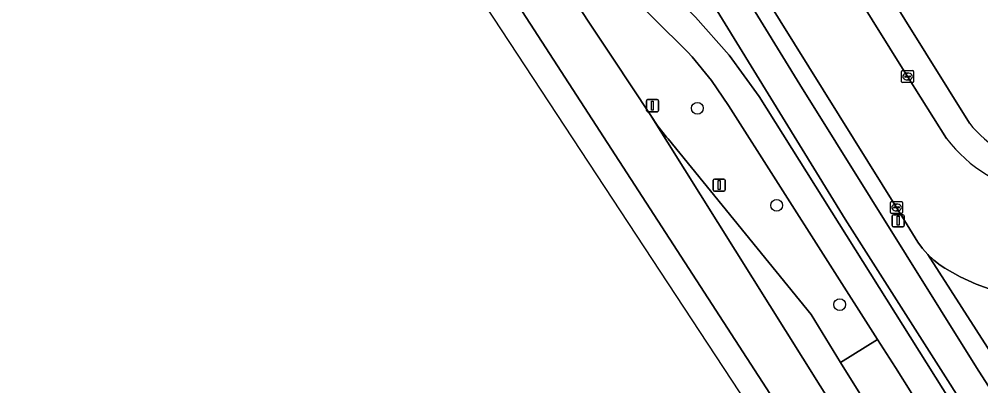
# Model space of a CAD drawing. Extents: x 158835 to 160077, y 386387 to 387778.
# Drawn here: x 159046.4 to 159126.2, y 386783.6 to 386814 of the extents above; entities that cross this region are included whole.
import ezdxf

# ---------------------------------------------------------------- set-up
doc = ezdxf.new("R2010")
doc.units = 0
for name, color, linetype in [('IMGEO_Berm_groen', 7, 'Continuous'), ('IMGEO_Boom', 7, 'Continuous'), ('IMGEO_Fietspad_gesloten', 7, 'Continuous'), ('IMGEO_Groenvoorziening', 7, 'Continuous'), ('IMGEO_Kolk', 7, 'Continuous'), ('IMGEO_Lichtmast', 7, 'Continuous'), ('IMGEO_OVBaan_open', 7, 'Continuous'), ('IMGEO_Rijbaan_lokaal_open', 7, 'Continuous'), ('IMGEO_Rijbaan_regionaal_gesloten', 7, 'Continuous'), ('IMGEO_Verkeersbordpaal', 7, 'Continuous'), ('IMGEO_Voetpad_open', 7, 'Continuous'), ('IMGEO_Waterloop', 7, 'Continuous')]:
    doc.layers.add(name, color=color, linetype=linetype)

msp = doc.modelspace()

# ---------------------------------------------------------------- linework, layer by layer
at = {"layer": 'IMGEO_Berm_groen'}
for points in [[(159096.401, 386906.705), (159091.296, 386914.922), (159067.709, 386900.255), (159067.552, 386900.158), (159076.413, 386885.966), (159075.363, 386885.31), (159125.228, 386805.37)], [(159051.929, 386888.316), (159072.053, 386856.336), (159079.753, 386844.002), (159082.8, 386839.159), (159089.683, 386828.15), (159091.461, 386825.74), (159093.442, 386823.227), (159095.249, 386821.212), (159101.304, 386815.324), (159102.451, 386814.209), (159102.504, 386814.154), (159105.291, 386810.988), (159107.784, 386807.586), (159123.016, 386783.333), (159143.952, 386750)], [(159128.6, 386783.846), (159121.784, 386794.465), (159121.337, 386794.968), (159120.937, 386795.51), (159119.183, 386798.375), (159108.33, 386815.791), (159097.471, 386833.198), (159086.653, 386850.613), (159075.251, 386868.876), (159065.997, 386883.711)], [(159071.557, 386846.971), (159095.09, 386811.591), (159095.71, 386810.659), (159098.75, 386806.078), (159099.38, 386805.116), (159100.094, 386804.215), (159100.237, 386804.053), (159112.1, 386789.508), (159114.527, 386785.535), (159117.605, 386787.425), (159105.251, 386806.829), (159103.824, 386808.91), (159102.217, 386810.854), (159101.834, 386811.269), (159099.079, 386814.018)], [(159094.529, 386835.632), (159111.158, 386808.568), (159125.822, 386785.104), (159143.899, 386756.959)], [(159145.585, 386749.058), (159142.998, 386752.528), (159130.596, 386772.739), (159123.625, 386783.72), (159114.93, 386797.418), (159092.196, 386834.408)]]:
    msp.add_lwpolyline(points, dxfattribs=at)
msp.add_arc((159132.697, 386811.246), 9.503, 218.19118, 303.24637, dxfattribs=at)
at = {"layer": 'IMGEO_Boom'}
for centre in [(159102.66, 386806.6), (159109.239, 386798.551), (159114.47, 386790.323)]:
    msp.add_circle(centre, 0.489, dxfattribs=at)
at = {"layer": 'IMGEO_Fietspad_gesloten'}
for points in [[(159143.952, 386750), (159123.016, 386783.333), (159107.784, 386807.586), (159105.291, 386810.988), (159102.504, 386814.154), (159102.451, 386814.209), (159101.304, 386815.324), (159095.249, 386821.212), (159093.442, 386823.227), (159091.461, 386825.74), (159089.683, 386828.15), (159082.8, 386839.159), (159079.753, 386844.002), (159072.053, 386856.336), (159051.929, 386888.316)], [(159050.784, 386886.396), (159070.38, 386855.242), (159081.168, 386838.156), (159087.914, 386827.34), (159089.294, 386824.866), (159090.889, 386822.524), (159092.687, 386820.335), (159093.62, 386819.341), (159096.324, 386816.766), (159099.079, 386814.018), (159101.834, 386811.269), (159102.217, 386810.854), (159103.824, 386808.91), (159105.251, 386806.829), (159117.605, 386787.425), (159119.088, 386785.097), (159120.445, 386782.966), (159121.265, 386781.617), (159125.349, 386775.064), (159128.77, 386769.613)]]:
    msp.add_lwpolyline(points, dxfattribs=at)
at = {"layer": 'IMGEO_Groenvoorziening'}
msp.add_lwpolyline([(159129.323, 386791.054), (159129.11, 386791.079), (159128.597, 386791.175), (159127.174, 386791.531), (159125.788, 386792.014), (159124.451, 386792.618), (159123.173, 386793.339), (159122.804, 386793.587), (159122.274, 386794.003), (159121.784, 386794.465), (159128.6, 386783.846), (159132.359, 386786.196)], close=True, dxfattribs=at)
at = {"layer": 'IMGEO_Kolk'}
for p, q in [((159119.596, 386808.801), (159119.596, 386809.653)), ((159119.671, 386809.727), (159120.523, 386809.727)), ((159119.855, 386809.221), (159119.855, 386809.233)), ((159120.293, 386809.184), (159119.895, 386809.184)), ((159119.898, 386809.27), (159120.296, 386809.27)), ((159120.084, 386809.507), (159120.109, 386809.507)), ((159120.339, 386809.233), (159120.339, 386809.221)), ((159120.597, 386809.653), (159120.597, 386808.801)), ((159120.523, 386808.727), (159119.671, 386808.727)), ((159120.107, 386808.947), (159120.082, 386808.947)), ((159118.681, 386797.948), (159118.681, 386798.8)), ((159118.756, 386798.874), (159119.608, 386798.874)), ((159119.169, 386798.654), (159119.194, 386798.654)), ((159119.682, 386798.8), (159119.682, 386797.948)), ((159119.608, 386797.874), (159118.756, 386797.874)), ((159118.94, 386798.368), (159118.94, 386798.38)), ((159119.378, 386798.331), (159118.98, 386798.331)), ((159118.983, 386798.417), (159119.381, 386798.417)), ((159119.192, 386798.094), (159119.167, 386798.094)), ((159119.424, 386798.38), (159119.424, 386798.368))]:
    msp.add_line(p, q, dxfattribs=at)
for points in [[(159119.596, 386808.801), (159119.596, 386809.653)], [(159119.671, 386809.727), (159120.523, 386809.727)], [(159120.597, 386809.653), (159120.597, 386808.801)], [(159120.523, 386808.727), (159119.671, 386808.727)], [(159118.681, 386797.948), (159118.681, 386798.8)], [(159118.756, 386798.874), (159119.608, 386798.874)], [(159119.682, 386798.8), (159119.682, 386797.948)], [(159119.608, 386797.874), (159118.756, 386797.874)]]:
    msp.add_lwpolyline(points, dxfattribs=at)
for centre, radius, start, end in [((159119.673, 386809.651), 0.0765, 91.55205, 178.44795), ((159119.673, 386809.651), 0.0765, 91.55205, 178.44795), ((159119.895, 386809.23), 0.0403, 85.87752, 175.75265), ((159119.892, 386809.22), 0.0366, 178.93798, 274.71019), ((159120.296, 386809.227), 0.043, 264.86636, 352.45326), ((159120.3, 386809.232), 0.0386, 1.73085, 96.63898), ((159120.521, 386809.651), 0.0765, 1.55205, 88.44795), ((159120.521, 386809.651), 0.0765, 1.55205, 88.44795), ((159119.673, 386808.803), 0.0765, 181.55205, 268.44795), ((159119.673, 386808.803), 0.0765, 181.55205, 268.44795), ((159120.521, 386808.803), 0.0765, 271.55205, 358.44795), ((159120.521, 386808.803), 0.0765, 271.55205, 358.44795), ((159118.758, 386798.798), 0.0765, 91.55205, 178.44795), ((159118.758, 386798.798), 0.0765, 91.55205, 178.44795), ((159119.606, 386798.798), 0.0765, 1.55205, 88.44795), ((159119.606, 386798.798), 0.0765, 1.55205, 88.44795), ((159118.758, 386797.95), 0.0765, 181.55205, 268.44795), ((159118.758, 386797.95), 0.0765, 181.55205, 268.44795), ((159118.98, 386798.377), 0.0403, 85.87752, 175.75265), ((159118.977, 386798.367), 0.0366, 178.93798, 274.71019), ((159119.381, 386798.374), 0.043, 264.86636, 352.45326), ((159119.385, 386798.379), 0.0386, 1.73085, 96.63898), ((159119.606, 386797.95), 0.0765, 271.55205, 358.44795), ((159119.606, 386797.95), 0.0765, 271.55205, 358.44795)]:
    msp.add_arc(centre, radius, start, end, dxfattribs=at)
for centre, major_axis, ratio, start_param, end_param in [((159120.083, 386809.227), (-0.387, 0.002), 0.722429, 4.712389, 7.853982), ((159120.108, 386809.227), (-0.39, 0.002), 0.717154, 1.570796, 4.712389), ((159119.168, 386798.374), (-0.387, 0.002), 0.722429, 4.712389, 7.853982), ((159119.193, 386798.374), (-0.39, 0.002), 0.717154, 1.570796, 4.712389)]:
    msp.add_ellipse(centre, major_axis=major_axis, ratio=ratio, start_param=start_param, end_param=end_param, dxfattribs=at)
at = {"layer": 'IMGEO_Lichtmast'}
for p, q in [((159103.974, 386799.833), (159103.974, 386800.633)), ((159103.974, 386800.633), (159103.974, 386799.833)), ((159104.074, 386800.733), (159104.864, 386800.733)), ((159104.864, 386800.733), (159104.074, 386800.733)), ((159104.964, 386800.633), (159104.964, 386799.833)), ((159104.964, 386799.833), (159104.964, 386800.633)), ((159104.864, 386799.733), (159104.074, 386799.733)), ((159104.074, 386799.733), (159104.864, 386799.733)), ((159118.821, 386796.87), (159118.821, 386797.67)), ((159118.821, 386797.67), (159118.821, 386796.87)), ((159118.921, 386797.77), (159119.711, 386797.77)), ((159119.711, 386797.77), (159118.921, 386797.77)), ((159119.811, 386797.67), (159119.811, 386796.87)), ((159119.811, 386796.87), (159119.811, 386797.67)), ((159119.711, 386796.77), (159118.921, 386796.77)), ((159118.921, 386796.77), (159119.711, 386796.77))]:
    msp.add_line(p, q, dxfattribs=at)
for points in [[(159104.394, 386800.608), (159104.544, 386800.608), (159104.544, 386799.858), (159104.394, 386799.858), (159104.394, 386800.608)], [(159119.241, 386797.645), (159119.391, 386797.645), (159119.391, 386796.895), (159119.241, 386796.895), (159119.241, 386797.645)]]:
    msp.add_lwpolyline(points, dxfattribs=at)
for centre, start, end in [((159104.074, 386800.633), 90, 180), ((159104.074, 386800.633), 90, 180), ((159104.864, 386800.633), 0, 90), ((159104.864, 386800.633), 360, 90), ((159104.074, 386799.833), 180, 270), ((159104.074, 386799.833), 180, 270), ((159104.864, 386799.833), 270, 0), ((159104.864, 386799.833), 270, 0), ((159118.921, 386797.67), 90, 180), ((159118.921, 386797.67), 90, 180), ((159119.711, 386797.67), 0, 90), ((159119.711, 386797.67), 360, 90), ((159118.921, 386796.87), 180, 270), ((159118.921, 386796.87), 180, 270), ((159119.711, 386796.87), 270, 0), ((159119.711, 386796.87), 270, 0)]:
    msp.add_arc(centre, 0.1, start, end, dxfattribs=at)
at = {"layer": 'IMGEO_OVBaan_open'}
msp.add_lwpolyline([(159114.527, 386785.535), (159112.1, 386789.508), (159100.237, 386804.053), (159100.094, 386804.215), (159099.38, 386805.116), (159098.75, 386806.078), (159134, 386749.851), (159133.923, 386750), (159133.536, 386750.754), (159129.224, 386760.06), (159128.251, 386762.005), (159125.713, 386767.437), (159122.378, 386772.941)], close=True, dxfattribs=at)
at = {"layer": 'IMGEO_Rijbaan_lokaal_open'}
for points in [[(159065.997, 386883.711), (159075.251, 386868.876), (159086.653, 386850.613), (159097.471, 386833.198), (159108.33, 386815.791), (159119.183, 386798.375), (159120.937, 386795.51), (159121.337, 386794.968), (159121.784, 386794.465), (159122.274, 386794.003), (159122.804, 386793.587), (159123.173, 386793.339), (159124.451, 386792.618), (159125.788, 386792.014), (159127.174, 386791.531), (159128.597, 386791.175), (159129.11, 386791.079), (159129.323, 386791.054), (159129.442, 386791.04)], [(159123.327, 386804.096), (159120.096, 386809.226), (159109.823, 386825.714), (159098.952, 386843.149), (159088.091, 386860.551), (159077.264, 386877.959)]]:
    msp.add_lwpolyline(points, dxfattribs=at)
msp.add_arc((159132.745, 386811.236), 11.818, 217.16662, 302.89998, dxfattribs=at)
at = {"layer": 'IMGEO_Rijbaan_regionaal_gesloten'}
msp.add_lwpolyline([(158852.084, 387188.493), (158892.201, 387121.78), (158943.79, 387040.765), (159022.005, 386917.023), (159078.47, 386825.145), (159142.367, 386727.985), (159143.031, 386728.393), (159114.787, 386773.529), (159063.769, 386852.239), (159047.794, 386877.825), (159027.337, 386910.591), (159001.844, 386951.425), (158973.435, 386996.928), (158951.308, 387032.368), (158919.283, 387083.664), (158891.623, 387127.967), (158871.393, 387160.012), (158853.231, 387189.196)], close=True, dxfattribs=at)
msp.add_lwpolyline([(159047.794, 386877.825), (159063.769, 386852.239), (159114.787, 386773.529), (159143.031, 386728.393), (159146.173, 386730.325), (159146.161, 386730.344), (159145.513, 386731.372), (159137.834, 386743.694), (159134, 386749.851), (159098.75, 386806.078), (159095.71, 386810.659), (159095.09, 386811.591), (159071.557, 386846.971), (159064.463, 386858.196), (159063.391, 386859.93), (159061.455, 386863.013), (159048.457, 386883.647)], dxfattribs=at)
at = {"layer": 'IMGEO_Verkeersbordpaal'}
for p, q in [((159098.433, 386806.416), (159098.433, 386807.216)), ((159098.433, 386807.216), (159098.433, 386806.416)), ((159098.533, 386807.316), (159099.323, 386807.316)), ((159099.323, 386807.316), (159098.533, 386807.316)), ((159099.423, 386807.216), (159099.423, 386806.416)), ((159099.423, 386806.416), (159099.423, 386807.216)), ((159099.323, 386806.316), (159098.533, 386806.316)), ((159098.533, 386806.316), (159099.323, 386806.316))]:
    msp.add_line(p, q, dxfattribs=at)
msp.add_lwpolyline([(159098.853, 386807.191), (159099.003, 386807.191), (159099.003, 386806.441), (159098.853, 386806.441), (159098.853, 386807.191)], dxfattribs=at)
for centre, start, end in [((159098.533, 386807.216), 90, 180), ((159098.533, 386807.216), 90, 180), ((159099.323, 386807.216), 0, 90), ((159099.323, 386807.216), 360, 90), ((159098.533, 386806.416), 180, 270), ((159098.533, 386806.416), 180, 270), ((159099.323, 386806.416), 270, 0), ((159099.323, 386806.416), 270, 0)]:
    msp.add_arc(centre, 0.1, start, end, dxfattribs=at)
at = {"layer": 'IMGEO_Voetpad_open'}
for points in [[(159125.228, 386805.37), (159075.363, 386885.31), (159076.413, 386885.966), (159067.552, 386900.158), (159066.88, 386899.741), (159066.666, 386899.609), (159066.583, 386899.738), (159064.514, 386898.388), (159065.265, 386897.218)], [(159073.44, 386884.112), (159077.264, 386877.959), (159088.091, 386860.551), (159098.952, 386843.149), (159109.823, 386825.714), (159120.096, 386809.226), (159123.327, 386804.096)]]:
    msp.add_lwpolyline(points, dxfattribs=at)
msp.add_lwpolyline([(159128.84, 386765.186), (159126.829, 386768.448), (159128.77, 386769.613), (159125.349, 386775.064), (159121.265, 386781.617), (159120.445, 386782.966), (159119.088, 386785.097), (159117.605, 386787.425), (159114.527, 386785.535), (159122.378, 386772.941), (159125.713, 386767.437), (159128.251, 386762.005), (159126.787, 386765.263), (159127.032, 386765.359), (159136.61, 386750), (159148.35, 386731.175), (159149.366, 386731.806), (159144.517, 386739.615), (159130.991, 386761.769)], close=True, dxfattribs=at)
for centre, radius, start, end in [((159132.697, 386811.246), 9.503, 218.19118, 303.24637), ((159132.745, 386811.236), 11.818, 217.16662, 302.89998)]:
    msp.add_arc(centre, radius, start, end, dxfattribs=at)
at = {"layer": 'IMGEO_Waterloop'}
for points in [[(159143.899, 386756.959), (159125.822, 386785.104), (159111.158, 386808.568), (159094.529, 386835.632)], [(159092.196, 386834.408), (159114.93, 386797.418), (159123.625, 386783.72), (159130.596, 386772.739)]]:
    msp.add_lwpolyline(points, dxfattribs=at)

doc.saveas('drawing.dxf')
